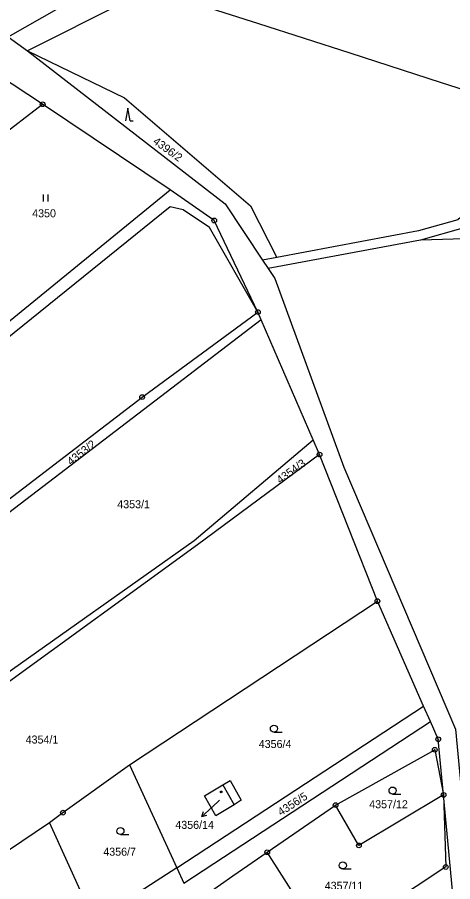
# Model space of a CAD drawing. Extents: x -644096 to -634268, y -1141430 to -1133463.
# Drawn here: x -639418.7 to -639326.2, y -1136988.4 to -1136804.8 of the extents above; entities that cross this region are included whole.
import ezdxf

# ---------------------------------------------------------------- set-up
doc = ezdxf.new("R2010")
doc.units = 0
for name, color, linetype in [('_CIVIL_CONSTRUCTION', 7, 'Continuous'), ('M_Svah_Nasyp', 7, 'Continuous'), ('M_Svah_Zarez', 7, 'Continuous'), ('spodek_zarez', 7, 'Continuous'), ('svrsek_osa_sjezdy', 7, 'Continuous'), ('svrsek_osa_terminal_VRT', 7, 'Continuous'), ('svrsek_osa_VRT', 7, 'Continuous'), ('svrsek_popisy_VRT', 7, 'Continuous'), ('terminal_VRT', 7, 'Continuous')]:
    doc.layers.add(name, color=color, linetype=linetype)

msp = doc.modelspace()

# ---------------------------------------------------------------- linework, layer by layer
at = {"layer": '_CIVIL_CONSTRUCTION'}
for centre, radius in [((-639413.35, -1136823.26), 0.5), ((-639413.35, -1136823.26), 0.0303), ((-639376.88, -1136847.95), 0.5), ((-639376.88, -1136847.95), 0.0303), ((-639367.58, -1136867.4), 0.5), ((-639367.58, -1136867.4), 0.0303), ((-639392.2, -1136885.47), 0.5), ((-639392.2, -1136885.47), 0.0303), ((-639354.46, -1136897.65), 0.5), ((-639354.46, -1136897.65), 0.0303), ((-639342.18, -1136928.8), 0.5), ((-639342.18, -1136928.8), 0.0303), ((-639329.23, -1136958.13), 0.5), ((-639329.23, -1136958.13), 0.0303), ((-639329.98, -1136960.36), 0.5), ((-639329.98, -1136960.36), 0.0303), ((-639328.09, -1136969.96), 0.5), ((-639328.09, -1136969.96), 0.0303), ((-639351.06, -1136972.12), 0.5), ((-639351.06, -1136972.12), 0.0303), ((-639409.04, -1136973.72), 0.5), ((-639409.04, -1136973.72), 0.0303), ((-639346.12, -1136980.68), 0.5), ((-639346.12, -1136980.68), 0.0303), ((-639365.61, -1136982.12), 0.5), ((-639365.61, -1136982.12), 0.0303), ((-639327.63, -1136985.26), 0.5), ((-639327.63, -1136985.26), 0.0303)]:
    msp.add_circle(centre, radius, dxfattribs=at)
at = {"layer": 'M_Svah_Nasyp'}
msp.add_line((-639375.04, -1136967.78), (-639372.6, -1136972.03), dxfattribs=at)
at = {"layer": 'M_Svah_Zarez'}
msp.add_circle((-639375.38, -1136969.3), 0.175, dxfattribs=at)
at = {"layer": 'spodek_zarez'}
msp.add_circle((-638683.07, -1137056.85), 1378.08, dxfattribs=at)
at = {"layer": 'svrsek_osa_sjezdy'}
for p, q in [((-639395.25, -1136824.07), (-639395.75, -1136826.75)), ((-639394.75, -1136826.75), (-639395.25, -1136824.07)), ((-639394.75, -1136826.75), (-639394.08, -1136826.75)), ((-639413.19, -1136843.95), (-639413.19, -1136842.45)), ((-639412.19, -1136843.95), (-639412.19, -1136842.45)), ((-639364.18, -1136956.62), (-639362.43, -1136956.62)), ((-639338.95, -1136969.78), (-639337.2, -1136969.78)), ((-639396.81, -1136978.38), (-639395.06, -1136978.38)), ((-639349.53, -1136985.68), (-639347.78, -1136985.68))]:
    msp.add_line(p, q, dxfattribs=at)
for centre in [(-639364.18, -1136955.87), (-639338.95, -1136969.03), (-639396.81, -1136977.63), (-639349.53, -1136984.93)]:
    msp.add_circle(centre, 0.75, dxfattribs=at)
at = {"layer": 'svrsek_osa_terminal_VRT'}
msp.add_arc((-642050.26, -1145189.6), 8802.25, 41.413152, 75.317049, dxfattribs=at)
at = {"layer": 'svrsek_popisy_VRT'}
for p, q in [((-639375.73, -1136971.1), (-639377.31, -1136972.52)), ((-639377.31, -1136972.52), (-639379.54, -1136974.53)), ((-639379.54, -1136974.53), (-639379.13, -1136973.49)), ((-639379.54, -1136974.53), (-639378.46, -1136974.23))]:
    msp.add_line(p, q, dxfattribs=at)
at = {"layer": 'terminal_VRT'}
for p, q in [((-639420.69, -1136808.96), (-639416.6, -1136811.91)), ((-639413.35, -1136823.26), (-639426.85, -1136814.45)), ((-639433.26, -1136838.44), (-639413.35, -1136823.26)), ((-639386.23, -1136841.47), (-639413.35, -1136823.26)), ((-639426.64, -1136874.34), (-639386.23, -1136841.47)), ((-639333.01, -1136852.11), (-639365.39, -1136858.17)), ((-639363.56, -1136855.79), (-639366.59, -1136856.36)), ((-639366.59, -1136856.36), (-639365.39, -1136858.17)), ((-639366.86, -1136869.06), (-639367.58, -1136867.4)), ((-639366.86, -1136869.06), (-639439.12, -1136924.18)), ((-639355.81, -1136894.55), (-639366.86, -1136869.06)), ((-639354.46, -1136897.65), (-639355.81, -1136894.55)), ((-639342.18, -1136928.8), (-639354.46, -1136897.65)), ((-639394.87, -1136963.54), (-639342.18, -1136928.8)), ((-639332.34, -1136951.09), (-639342.18, -1136928.8)), ((-639384.81, -1136985.41), (-639332.34, -1136951.09)), ((-639330.91, -1136954.33), (-639332.34, -1136951.09)), ((-639383.31, -1136988.68), (-639330.91, -1136954.33)), ((-639394.87, -1136963.54), (-639384.81, -1136985.41)), ((-639326.24, -1136990.22), (-639328.09, -1136969.96)), ((-639365.61, -1136982.12), (-639351.06, -1136972.12)), ((-639402.35, -1136996.71), (-639411.91, -1136975.79)), ((-639352.88, -1137001.92), (-639365.61, -1136982.12)), ((-639384.81, -1136985.41), (-639402.35, -1136996.71)), ((-639384.81, -1136985.41), (-639383.31, -1136988.68))]:
    msp.add_line(p, q, dxfattribs=at)
for points in [[(-639420.69, -1136808.96), (-639394.88, -1136794.19), (-639372.34, -1136786.86), (-639354.92, -1136781.33)], [(-638980.05, -1136859.28), (-638992.41, -1136857.63), (-639050.75, -1136846.17), (-639117.42, -1136835.19), (-639121.13, -1136836.07), (-639187.15, -1136821.77), (-639216.38, -1136813.65), (-639220.38, -1136812.33), (-639260.51, -1136798.22), (-639303.87, -1136789.27), (-639327.46, -1136785.02), (-639336.05, -1136784.9), (-639346.79, -1136787.44), (-639347.56, -1136787.6), (-639377.27, -1136796.6), (-639396.06, -1136801.65), (-639416.6, -1136811.91)], [(-639416.6, -1136811.91), (-639395.98, -1136821.87), (-639369.13, -1136844.84), (-639363.56, -1136855.79)], [(-639416.6, -1136811.91), (-639374.51, -1136844.39), (-639366.59, -1136856.36)], [(-639367.58, -1136867.4), (-639376.88, -1136847.95), (-639386.23, -1136841.47)], [(-639367.58, -1136867.4), (-639377.9, -1136849.42), (-639383.51, -1136845.65), (-639386.26, -1136845.08), (-639434.22, -1136883.67), (-639488.25, -1136928.4)], [(-638962.48, -1136937.65), (-638969.64, -1136934.14), (-638995.45, -1136922.88), (-639038.81, -1136908.19), (-639062.05, -1136903), (-639095.28, -1136896.77), (-639127.29, -1136886.89), (-639128.64, -1136886.5), (-639155.22, -1136881.87), (-639176.49, -1136872.68), (-639199.9, -1136868.6), (-639224.92, -1136861.25), (-639274.13, -1136850.91), (-639298.55, -1136847.36), (-639323.47, -1136846.37), (-639325.04, -1136847.8), (-639333.46, -1136850.16), (-639363.56, -1136855.79)], [(-638910.57, -1136977.38), (-638941.71, -1136950.61), (-638996.38, -1136925.2), (-639039.48, -1136910.6), (-639062.55, -1136905.45), (-639095.88, -1136899.2), (-639128.01, -1136889.29), (-639129.2, -1136888.94), (-639155.94, -1136884.28), (-639177.21, -1136875.09), (-639200.47, -1136871.04), (-639226.85, -1136862.38), (-639274.47, -1136852.88), (-639298.73, -1136849.35), (-639322.73, -1136848.4), (-639324.04, -1136849.6), (-639333.01, -1136852.11)], [(-638933.46, -1137011), (-638929.57, -1136999.14), (-638930.15, -1136986.89), (-638929.16, -1136972.35), (-638956.56, -1136947.62), (-638998.43, -1136928.99), (-639039.78, -1136915.15), (-639063.09, -1136910.94), (-639098.75, -1136905.56), (-639129.23, -1136896.75), (-639159.9, -1136888.63), (-639178.08, -1136882.8), (-639227.39, -1136868.91), (-639275.56, -1136856.78), (-639299.69, -1136853.17), (-639321.4, -1136851.75), (-639333.01, -1136852.11)], [(-639365.39, -1136858.17), (-639364, -1136860.27), (-639349.31, -1136900.32), (-639325.55, -1136955.99), (-639322.33, -1136990.46)], [(-639440.49, -1136922.33), (-639392.2, -1136885.47), (-639367.58, -1136867.4)], [(-639423.24, -1136945.65), (-639381.15, -1136915.9), (-639355.81, -1136894.55)], [(-639354.46, -1136897.65), (-639380.46, -1136916.86), (-639422.17, -1136947.11)], [(-639328.09, -1136969.96), (-639329.23, -1136958.13), (-639330.91, -1136954.33)], [(-639351.06, -1136972.12), (-639329.98, -1136960.36), (-639328.09, -1136969.96)], [(-639411.91, -1136975.79), (-639409.04, -1136973.72), (-639394.87, -1136963.54)], [(-639373.49, -1136966.88), (-639371.13, -1136971.04), (-639372.6, -1136972.03), (-639376.54, -1136974.42), (-639378.96, -1136970.15), (-639375.04, -1136967.78), (-639373.49, -1136966.88)], [(-639328.09, -1136969.96), (-639327.63, -1136985.26), (-639352.88, -1137001.92)], [(-639328.09, -1136969.96), (-639346.12, -1136980.68), (-639351.06, -1136972.12)], [(-639449.36, -1137001.25), (-639429.84, -1136987.86), (-639411.91, -1136975.79)], [(-639383.42, -1136994.47), (-639372.94, -1136987.12), (-639365.61, -1136982.12)]]:
    msp.add_lwpolyline(points, dxfattribs=at)

# ---------------------------------------------------------------- texts
at = {"layer": 'svrsek_osa_VRT'}
for s, rotation, p in [('4396/2', 324, (-639390.04, -1136831.46)), ('4353/2', 38, (-639407.34, -1136900.05)), ('4354/3', 36, (-639362.86, -1136903.95)), ('4356/5', 33, (-639362.68, -1136974.47))]:
    msp.add_text(s, height=1.7, rotation=rotation, dxfattribs=at).set_placement(p)
for s, p in [('4350', (-639415.58, -1136847.27)), ('4353/1', (-639397.49, -1136909.06)), ('4354/1', (-639416.97, -1136959.04)), ('4356/4', (-639367.41, -1136959.98)), ('4357/12', (-639343.92, -1136972.78)), ('4356/14', (-639385.15, -1136977.16)), ('4356/7', (-639400.46, -1136982.86)), ('4357/11', (-639353.38, -1136990.09))]:
    msp.add_text(s, height=1.7, dxfattribs=at).set_placement(p)

doc.saveas('drawing.dxf')
